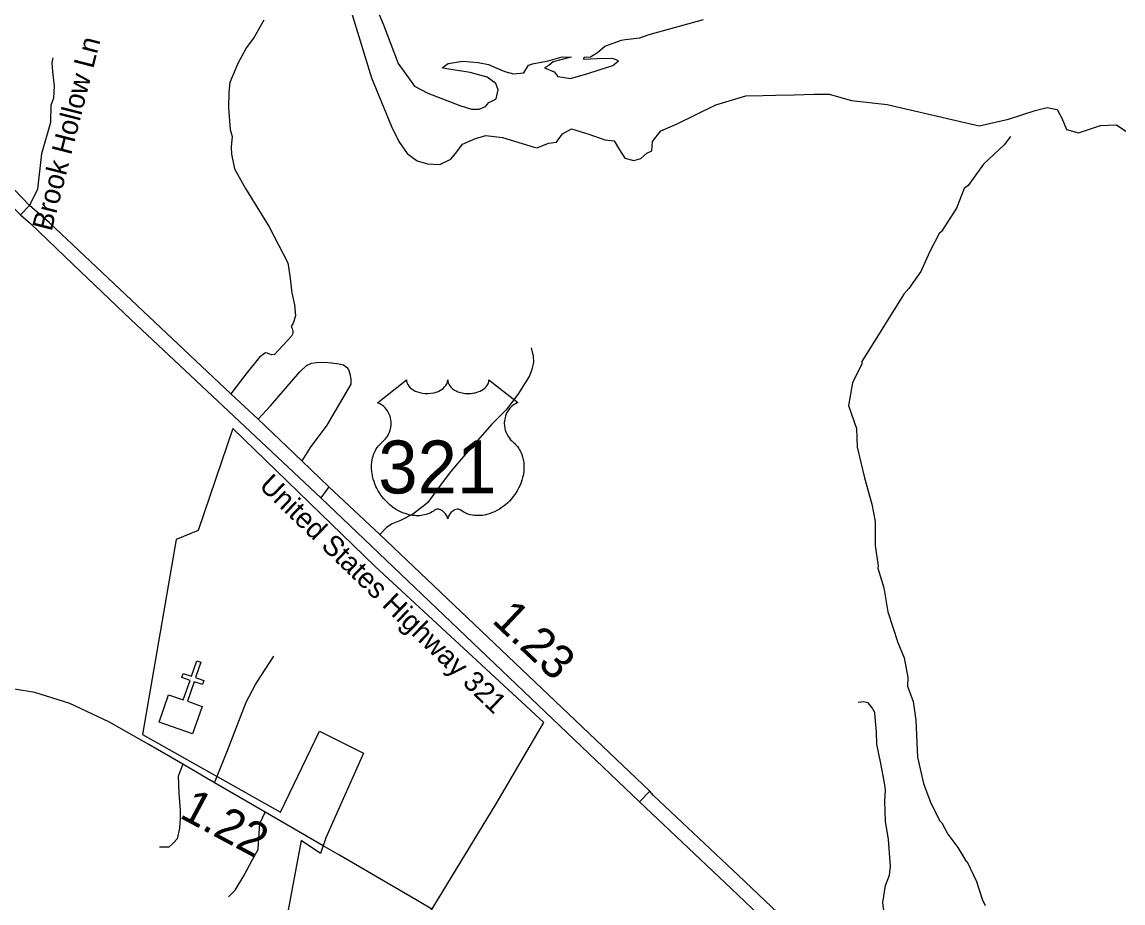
# Model space of a CAD drawing. Extents: x 1159738 to 1321356, y 736314 to 882035.
# Drawn here: x 1285565 to 1289623, y 747906 to 751151 of the extents above; entities that cross this region are included whole.
import ezdxf

# ---------------------------------------------------------------- set-up
doc = ezdxf.new("R2010")
doc.units = 0
for name, color, linetype in [('Exist Boundary Political City Limit New', 7, 'Continuous'), ('Exist Cultural Church CELL', 7, 'Continuous'), ('Exist Hydrographic Creek Double Shore', 7, 'Continuous'), ('Exist Hydrographic Misc Water Feature', 7, 'Continuous'), ('Exist Road Non-System Type 51', 7, 'Continuous'), ('Exist Road Non-System Type 51 Label', 7, 'Continuous'), ('Exist Road Primary US Attributed', 7, 'Continuous'), ('Exist Road Primary US Divided Attributed', 7, 'Continuous'), ('Exist Road Primary US Label', 7, 'Continuous'), ('Exist Road Primary US Mileage Hundredths English Label', 7, 'Continuous'), ('Exist Road Primary US Shield CELL', 7, 'Continuous'), ('Exist Road Primary US Shield Number Label', 7, 'Continuous'), ('Map Preparation Boundary City Limit Buffer Line', 7, 'Continuous')]:
    doc.layers.add(name, color=color, linetype=linetype)

msp = doc.modelspace()

# ---------------------------------------------------------------- linework, layer by layer
at = {"layer": 'Exist Boundary Political City Limit New'}
for p, q in [((1286342.5, 749654.1), (1286214.1, 749278.2)), ((1286865.6, 749146.4), (1286342.5, 749654.1)), ((1286214.1, 749278.2), (1286133.3, 749244.9)), ((1286133.3, 749244.9), (1286009.6, 748526.3)), ((1287488.6, 748570.5), (1286865.6, 749146.4)), ((1286518.5, 748240.8), (1286661.7, 748538.3)), ((1286661.7, 748538.3), (1286823.4, 748457.4)), ((1287312.6, 748270.7), (1287488.6, 748570.5)), ((1286009.6, 748526.3), (1286518.5, 748240.8)), ((1286823.4, 748457.4), (1286684.9, 748145.6)), ((1287065.4, 747866.3), (1287312.6, 748270.7)), ((1286594.5, 748136.1), (1286523.2, 747755.4)), ((1286665.9, 748088.5), (1286594.5, 748136.1)), ((1286684.9, 748145.6), (1286665.9, 748088.5))]:
    msp.add_line(p, q, dxfattribs=at)
at = {"layer": 'Exist Cultural Church CELL'}
msp.add_lwpolyline([(1286105.8, 748672.8), (1286159.7, 748654.2), (1286184.6, 748726.1), (1286154.4, 748736.6), (1286159.6, 748751.7), (1286189.9, 748741.2), (1286209.6, 748798), (1286224.7, 748792.8), (1286205, 748736), (1286235.2, 748725.5), (1286230, 748710.4), (1286199.8, 748720.9), (1286174.8, 748648.9), (1286229.2, 748629.9), (1286194.3, 748529.4), (1286070.9, 748572.2)], close=True, dxfattribs=at)
at = {"layer": 'Exist Hydrographic Creek Double Shore'}
for points in [[(1286844.2, 751270.6), (1286898, 751141.1), (1286952, 750998.5), (1287012.2, 750915.3), (1287060.8, 750889.6), (1287179.4, 750843.5), (1287222.4, 750830.7), (1287249.9, 750830.7), (1287273.8, 750840.4), (1287285.3, 750854.6), (1287299.4, 750860.8), (1287312.7, 750867.9), (1287319.8, 750901.5), (1287311.8, 750924.5), (1287280, 750948.4), (1287217.1, 750965.3), (1287170.2, 750973.2), (1287130.4, 750979.4), (1287113.6, 750983), (1287135.7, 750998), (1287190.6, 751006.9), (1287247.2, 751002.5), (1287284.4, 750994.5), (1287315.4, 750981.2), (1287345.4, 750968.8), (1287377.3, 750960), (1287414.5, 750964.4), (1287432.2, 750991.8), (1287446.3, 750997.2), (1287504.7, 751008.7), (1287556.1, 751022.8), (1287590.6, 751021.9), (1287579.6, 751019.2), (1287522.9, 751005), (1287507, 750990.8), (1287491.1, 750982), (1287526.5, 750967.8), (1287540.6, 750951), (1287586.6, 750943), (1287651.2, 750961.6), (1287692.8, 750975.8), (1287742.4, 750991.7), (1287763.6, 751008.6), (1287743.3, 751016.5), (1287684.9, 751015.6), (1287636.2, 751013), (1287637.1, 751021.8), (1287661, 751022.7), (1287686.6, 751038.7), (1287713.2, 751062.6), (1287774.3, 751084.7), (1287788.4, 751086.5), (1287842.4, 751092.7), (1287876.9, 751105.1), (1288077.3, 751160.5)], [(1286759.8, 751251.1), (1286852.9, 750945.3), (1286927.1, 750766.4), (1286954.7, 750711.2), (1286985.2, 750667.3), (1287021.9, 750639.5), (1287059.5, 750628.8), (1287105.1, 750626.1), (1287146.3, 750645.8), (1287167.8, 750672.7), (1287188.4, 750701.3), (1287236.7, 750722), (1287274.3, 750732.7), (1287336.1, 750725.5), (1287452.5, 750690.6), (1287464.4, 750688.2), (1287505.6, 750705.2), (1287535.1, 750708.8), (1287541.4, 750716.9), (1287557.5, 750739.3), (1287590.6, 750758.1), (1287654.2, 750738.4), (1287713.3, 750716.9), (1287748.2, 750713.3), (1287767, 750680.2), (1287786.7, 750649.7), (1287820.7, 750641.6), (1287845.8, 750648.8), (1287868.2, 750667.6), (1287886.1, 750676.6), (1287889.7, 750710.6), (1287920.1, 750750.9), (1287980.1, 750776), (1288122.7, 750846.5), (1288233.7, 750879.7), (1288295.5, 750880.6)], [(1288295.5, 750880.6), (1288342, 750882.4), (1288411.8, 750883.3), (1288485.2, 750886), (1288539.9, 750885.1), (1288623.1, 750861.8), (1288753.8, 750847.4), (1289092.8, 750768.7), (1289201.5, 750793.7), (1289299.1, 750826), (1289343.8, 750836.7), (1289380.5, 750829.6), (1289397.6, 750797.3), (1289415.5, 750755.2), (1289459.3, 750743.5), (1289539.9, 750770.4), (1289599, 750772.2), (1289633.9, 750748.9)]]:
    msp.add_lwpolyline(points, dxfattribs=at)
at = {"layer": 'Exist Hydrographic Misc Water Feature'}
msp.add_lwpolyline([(1289209.1, 750730), (1289184.7, 750699.5), (1289108.6, 750627.7), (1289052.4, 750549.3), (1289038.2, 750537.7), (1289010, 750465.6), (1288954.7, 750379.7), (1288945.5, 750372.4), (1288909.8, 750304.1), (1288877.6, 750232.4), (1288833.9, 750169.7), (1288815.3, 750148.2), (1288660.4, 749900.7), (1288660.2, 749892.7), (1288626.2, 749821.7), (1288611.9, 749738.1), (1288641.5, 749653.3), (1288643.7, 749585.2), (1288670.5, 749472.5), (1288697.8, 749375.7), (1288710.1, 749311.4), (1288709.6, 749223.4), (1288721.3, 749146.9), (1288719.3, 749139.2), (1288741.3, 749066.5), (1288756.9, 748978.1), (1288793.7, 748865.1), (1288816.1, 748808.5), (1288830.2, 748736.1), (1288829.2, 748704.1), (1288849.6, 748647.6), (1288859.8, 748579.3), (1288866, 748443.1), (1288887.4, 748346.5), (1288915.4, 748273.8), (1288947.6, 748208.9), (1288955.3, 748200.6), (1288978.2, 748160), (1289014.8, 748110.9), (1289043.9, 748061.6), (1289049.4, 748057.9), (1289083.4, 747985), (1289103.6, 747920.5), (1289114.9, 747896.1)], dxfattribs=at)
at = {"layer": 'Exist Road Non-System Type 51'}
for points in [[(1286457.2, 751158.3), (1286421.5, 751095.8), (1286392.6, 751058), (1286361.4, 750998.9), (1286331.4, 750928.2), (1286328.1, 750892.5), (1286327, 750835.7), (1286332.5, 750755.4), (1286340.3, 750729.8), (1286335.9, 750691.9), (1286337, 750664), (1286348.1, 750610.6), (1286389.3, 750538.6), (1286476.2, 750397), (1286545.1, 750263.8), (1286552.9, 750215.9), (1286559.6, 750153.5), (1286569.6, 750108.9), (1286572.9, 750069.1), (1286565.1, 750042.4), (1286557.7, 750029.1), (1286560.6, 750022.2), (1286563.5, 750012.4), (1286563.5, 750004.3), (1286558.3, 749994.5), (1286495.5, 749926.5), (1286486.3, 749925.3), (1286477.6, 749928.2), (1286469.6, 749931.1), (1286463.2, 749932.3), (1286440.8, 749916.7), (1286390.1, 749853.8), (1286334.8, 749781.3)], [(1285593.1, 750475.1), (1285624, 750535.2), (1285638.7, 750666.4), (1285671.7, 750782.5), (1285673.4, 750844.5), (1285682.1, 750872.3), (1285685.6, 750915.6), (1285678.6, 750969.4), (1285676.9, 751000.6), (1285680.4, 751019.7)], [(1285560.4, 750441), (1285593.1, 750475.1)], [(1287442.3, 749951.5), (1287449.6, 749920.4), (1287450.9, 749898.5), (1287445, 749870.7), (1287435.7, 749847.5), (1287419.8, 749822.3), (1287393.3, 749778.6), (1287349.6, 749722.9), (1287296, 749668.6), (1287184.9, 749541.8), (1287144.5, 749494.7), (1287103.4, 749439), (1287061.2, 749381), (1287046.6, 749368.4), (1287006.2, 749338.6), (1286959.9, 749314.7), (1286930.1, 749302.8), (1286908.2, 749289.6), (1286883.7, 749263.7)], [(1286435.2, 749688.5), (1286481.1, 749737.9), (1286589.5, 749862.1), (1286614.2, 749886.1), (1286632.7, 749895.1), (1286651.2, 749897.1), (1286678.6, 749897.8), (1286706.1, 749896.4), (1286732.8, 749892.3), (1286750.7, 749888.9), (1286761.6, 749880), (1286769.2, 749871), (1286774, 749855.9), (1286776.7, 749835.3), (1286776.7, 749817.5), (1286688.3, 749665.8), (1286627.9, 749583.5), (1286597.1, 749535)], [(1286696.8, 749439.3), (1286666.3, 749398.8)], [(1286275.2, 748348.8), (1286322.2, 748467.6), (1286391.7, 748646.3), (1286425.9, 748710.8), (1286448.3, 748745.1), (1286493.2, 748814.6)], [(1288748.2, 747970.9), (1288762.8, 748007.9), (1288765.8, 748040.2), (1288759.2, 748139.9), (1288747.4, 748207.3), (1288745.3, 748281), (1288748.2, 748322.8), (1288744.5, 748348.4), (1288730.6, 748419.6), (1288716.1, 748490.9), (1288714.6, 748536.4), (1288710.9, 748575.3), (1288708.7, 748607.5), (1288699.2, 748625.1), (1288683.8, 748642.7), (1288666.2, 748646.4), (1288647.2, 748644.9)], [(1286158, 748417), (1286141.4, 748373.2), (1286143.8, 748310.8), (1286148.4, 748248.4), (1286148.4, 748218.3), (1286146.1, 748181.3), (1286136.8, 748142), (1286123, 748125.8), (1286106.8, 748112), (1286072.1, 748112)], [(1287879.6, 748317.4), (1287841.8, 748278.8)], [(1286326.1, 747928.4), (1286350.7, 747953), (1286382.8, 748005.4), (1286413.8, 748063.2), (1286436.2, 748102.8), (1286437.3, 748126.4), (1286441.6, 748199.1), (1286461.5, 748240.3)], [(1288796.5, 747560.7), (1288783.3, 747642.1), (1288769.4, 747742.5), (1288740.1, 747886.5), (1288737.9, 747907.8), (1288748.2, 747970.9)]]:
    msp.add_lwpolyline(points, dxfattribs=at)
at = {"layer": 'Exist Road Primary US Attributed'}
for points in [[(1286675.2, 748116.7), (1286461.5, 748240.3), (1286275.2, 748348.8), (1286158, 748417), (1286032.3, 748489.6), (1285885, 748573.2), (1285741.8, 748641.3), (1285612.7, 748681.1), (1285461.2, 748705.6), (1285417.3, 748710.2), (1285160.8, 748714.9), (1284962.1, 748721.8), (1284717.2, 748738), (1284590.1, 748765.7), (1284498.9, 748808.8), (1284339.5, 748887.4), (1284189.3, 748966), (1284083, 749019.2), (1283858.9, 749153.3), (1283685.6, 749252.7), (1283497.3, 749354.4), (1283407.4, 749404.1)], [(1287076, 747883.6), (1287030.1, 747910.7), (1286735.6, 748081.7), (1286675.2, 748116.7)]]:
    msp.add_lwpolyline(points, dxfattribs=at)
at = {"layer": 'Exist Road Primary US Divided Attributed'}
for points in [[(1289566.8, 746622.3), (1289339.6, 746898.3), (1289190.4, 747065.5), (1288874.1, 747374), (1288770.3, 747471.8), (1288618.2, 747616.8), (1288206.3, 748007), (1287893.4, 748301.5), (1287879.6, 748317.4), (1286883.7, 749263.7), (1286696.8, 749439.3), (1286597.1, 749535), (1286435.2, 749688.5), (1286334.8, 749781.3), (1285667, 750411.7), (1285593.1, 750475.1), (1285480.4, 750591.9), (1285087.3, 750957.2), (1284989.7, 751058.2), (1284912.1, 751134.3)], [(1284872.9, 751097.8), (1284986.3, 750989.7), (1285174.8, 750801.2), (1285446.5, 750553.2), (1285560.4, 750441), (1285596.1, 750408.8), (1285753.3, 750258.2), (1285967, 750055.5), (1286666.3, 749398.8), (1287841.8, 748278.8), (1288179.5, 747958.8), (1288566, 747590.6), (1288742, 747424.7), (1288842.6, 747327.9), (1289075.6, 747102.7), (1289184.2, 746990.5), (1289284.9, 746874.5)]]:
    msp.add_lwpolyline(points, dxfattribs=at)
at = {"layer": 'Exist Road Primary US Shield CELL'}
msp.add_lwpolyline([(1286982.3, 749833.4), (1286982.5, 749829), (1286983.6, 749823.8), (1286984.4, 749821.1), (1286986.9, 749816), (1286990.9, 749809.9), (1286996.5, 749803.9), (1287002.8, 749798.7), (1287007.1, 749795.9), (1287014.4, 749792), (1287022.6, 749788.6), (1287031.7, 749786), (1287041.1, 749784.1), (1287051.3, 749782.9), (1287061.4, 749782.7), (1287072.4, 749783.6), (1287084.4, 749785.9), (1287090, 749787.3), (1287096.2, 749789.5), (1287102, 749791.9), (1287108.3, 749795.2), (1287113.4, 749798.5), (1287117.4, 749801.4), (1287123, 749806.8), (1287127.5, 749812.4), (1287129.4, 749815.5), (1287131, 749818.5), (1287133.3, 749824.9), (1287133.9, 749827.8), (1287134.3, 749833.7), (1287134.7, 749828.7), (1287135.2, 749825.6), (1287136, 749822.6), (1287137.3, 749819.4), (1287139.5, 749814.9), (1287142.1, 749811.1), (1287146.8, 749805.5), (1287149.7, 749802.8), (1287152.4, 749800.6), (1287159.7, 749795.6), (1287168.1, 749791.3), (1287172.2, 749789.5), (1287176.5, 749788), (1287181.9, 749786.4), (1287187.5, 749785.1), (1287193, 749784.1), (1287198.7, 749783.3), (1287204.4, 749782.9), (1287209.2, 749782.7), (1287214.9, 749782.8), (1287220.3, 749783.1), (1287225.7, 749783.8), (1287231.8, 749784.8), (1287236.6, 749785.8), (1287243, 749787.5), (1287248.8, 749789.6), (1287253.8, 749791.8), (1287260.4, 749795.2), (1287265.8, 749798.6), (1287269.7, 749801.7), (1287274.3, 749806), (1287278.7, 749811.1), (1287281.3, 749814.8), (1287283.1, 749818.6), (1287284.8, 749822.6), (1287285.8, 749826.9), (1287286.3, 749830.6), (1287286.4, 749833.8), (1287392.7, 749749.1), (1287390.2, 749748.1), (1287384.4, 749745.3), (1287379.8, 749742.6), (1287372.5, 749737.5), (1287369.4, 749734.6), (1287366.3, 749731.7), (1287363.4, 749728.5), (1287360.8, 749725.6), (1287357.8, 749721.3), (1287355, 749717.1), (1287352.3, 749712.3), (1287350.3, 749708.3), (1287347.1, 749699.7), (1287345.5, 749694.3), (1287344.5, 749689.7), (1287343.2, 749680.3), (1287342.9, 749675.7), (1287342.9, 749671.3), (1287343.2, 749666.6), (1287343.6, 749662), (1287344.4, 749657.3), (1287345.2, 749653.2), (1287346.5, 749648.1), (1287348.4, 749642.2), (1287350.7, 749636.5), (1287355.6, 749627.3), (1287361.8, 749617.8), (1287366.3, 749612.6), (1287370.6, 749608), (1287377.2, 749602.5), (1287380.8, 749599.4), (1287384.8, 749595.3), (1287391.5, 749587.6), (1287394.2, 749583.9), (1287396.9, 749579.8), (1287399.4, 749575.6), (1287401.9, 749571.1), (1287403.9, 749567.2), (1287407.7, 749558.1), (1287410.4, 749549.2), (1287411.7, 749544.5), (1287413.6, 749534.1), (1287414.4, 749529), (1287415.2, 749518.8), (1287415.2, 749506.5), (1287414.3, 749494.8), (1287412.1, 749481.2), (1287410.3, 749473), (1287407.5, 749463.5), (1287404.8, 749455.3), (1287399.9, 749443.2), (1287395.6, 749434.4), (1287390, 749424.1), (1287386.2, 749417.9), (1287381.8, 749411.2), (1287376.2, 749403.6), (1287369.6, 749395.4), (1287361.8, 749386.8), (1287355.5, 749380.5), (1287347.2, 749373), (1287342.2, 749368.9), (1287335, 749363.5), (1287325.2, 749357), (1287315.5, 749351.4), (1287307.3, 749347.2), (1287300, 749344), (1287290.6, 749340.5), (1287274.9, 749336.1), (1287269.2, 749334.9), (1287262.4, 749333.9), (1287256.1, 749333.3), (1287250, 749332.9), (1287241.7, 749332.9), (1287233.4, 749333.5), (1287225.7, 749334.7), (1287217.6, 749336.4), (1287209.1, 749338.9), (1287201.4, 749341.9), (1287193.6, 749345.7), (1287180.5, 749354), (1287176.7, 749356), (1287174.5, 749356.6), (1287169.5, 749356.8), (1287164.7, 749355.8), (1287159.8, 749353.9), (1287156.8, 749352.3), (1287152.9, 749349.7), (1287149.9, 749347.4), (1287146.3, 749343.9), (1287143.7, 749341), (1287141.8, 749338.8), (1287138.1, 749332.9), (1287136.8, 749330.2), (1287135.4, 749326.6), (1287134.2, 749321.3), (1287132.5, 749328), (1287130.6, 749332.3), (1287128.3, 749336.1), (1287126, 749339.4), (1287122.3, 749343.7), (1287119, 749346.9), (1287114.9, 749350.2), (1287110.7, 749352.8), (1287107.3, 749354.5), (1287104.1, 749355.7), (1287100.3, 749356.7), (1287097.1, 749356.9), (1287094.6, 749356.8), (1287091, 749356), (1287086.2, 749352.6), (1287081.7, 749349.4), (1287076.7, 749346.4), (1287070.8, 749343.2), (1287066.5, 749341.2), (1287061.3, 749339.2), (1287055.3, 749337.2), (1287048.8, 749335.5), (1287042.1, 749334.2), (1287036.2, 749333.2), (1287029.8, 749332.7), (1287024.1, 749332.5), (1287018.2, 749332.5), (1287012.6, 749333), (1287006.1, 749333.5), (1286998.1, 749334.7), (1286991.4, 749336.2), (1286984.4, 749338.1), (1286977.2, 749340.4), (1286969.4, 749343.3), (1286959.8, 749347.5), (1286953.1, 749351), (1286942.5, 749357.1), (1286930, 749365.7), (1286920.6, 749373.3), (1286913.8, 749379.5), (1286903.7, 749389.8), (1286897.7, 749396.5), (1286888.4, 749408.6), (1286882.5, 749417.3), (1286878.6, 749423.7), (1286872.9, 749434), (1286869.8, 749440.5), (1286865.8, 749449.9), (1286862.7, 749458.5), (1286860, 749466.7), (1286858.6, 749471.9), (1286856.6, 749481), (1286855.4, 749487.5), (1286854.2, 749496.3), (1286853.5, 749505.7), (1286853.4, 749514.3), (1286853.6, 749521.4), (1286854.4, 749529.8), (1286855.8, 749538.6), (1286857.5, 749546.2), (1286859.1, 749551.7), (1286861.3, 749558.4), (1286864.3, 749565.7), (1286867.8, 749572.7), (1286871.2, 749578.6), (1286875.4, 749584.9), (1286879.5, 749590.2), (1286885, 749596.1), (1286890.6, 749601.5), (1286895.8, 749605.7), (1286901.9, 749611.7), (1286905.2, 749615.4), (1286909, 749620.5), (1286912.1, 749625.2), (1286914.5, 749629.4), (1286917.8, 749635.6), (1286919.7, 749640.3), (1286922.2, 749647.4), (1286923.4, 749652.4), (1286924.6, 749658.9), (1286925.5, 749665), (1286925.8, 749672.6), (1286925.6, 749678.9), (1286924.8, 749686.2), (1286923.4, 749693.3), (1286921.7, 749699.4), (1286919.1, 749706.4), (1286916.7, 749711.6), (1286912.6, 749718.6), (1286908.1, 749725), (1286903.4, 749730.3), (1286898.7, 749735), (1286894.2, 749738.5), (1286889.9, 749741.6), (1286884.5, 749744.9), (1286879.3, 749747.5), (1286876, 749748.8)], close=True, dxfattribs=at)
at = {"layer": 'Map Preparation Boundary City Limit Buffer Line'}
for p, q in [((1286342.5, 749654.1), (1286214.1, 749278.2)), ((1286865.6, 749146.4), (1286342.5, 749654.1)), ((1286214.1, 749278.2), (1286133.3, 749244.9)), ((1286133.3, 749244.9), (1286009.6, 748526.3)), ((1287488.6, 748570.5), (1286865.6, 749146.4)), ((1286518.5, 748240.8), (1286661.7, 748538.3)), ((1286661.7, 748538.3), (1286823.4, 748457.4)), ((1287312.6, 748270.7), (1287488.6, 748570.5)), ((1286009.6, 748526.3), (1286518.5, 748240.8)), ((1286823.4, 748457.4), (1286684.9, 748145.6)), ((1287065.4, 747866.3), (1287312.6, 748270.7)), ((1286594.5, 748136.1), (1286523.2, 747755.4)), ((1286665.9, 748088.5), (1286594.5, 748136.1)), ((1286684.9, 748145.6), (1286665.9, 748088.5))]:
    msp.add_line(p, q, dxfattribs=at)

# ---------------------------------------------------------------- texts
at = {"layer": 'Exist Road Non-System Type 51 Label'}
msp.add_text('Brook Hollow Ln', height=75, rotation=75.6792, dxfattribs=at).set_placement((1285674.4, 750377.6))
at = {"layer": 'Exist Road Primary US Label'}
msp.add_text('United States Highway 321', height=75, rotation=316.004, dxfattribs=at).set_placement((1286435.6, 749438.6))
at = {"layer": 'Exist Road Primary US Mileage Hundredths English Label'}
for s, rotation, p in [('1.23', 316.6255, (1287293.2, 748942.8)), ('1.22', 331.8652, (1286141.5, 748222.6))]:
    msp.add_text(s, height=125, rotation=rotation, dxfattribs=at).set_placement(p)
at = {"layer": 'Exist Road Primary US Shield Number Label'}
msp.add_text('321', height=195, dxfattribs=at).set_placement((1286878.4, 749414.7))

doc.saveas('drawing.dxf')
